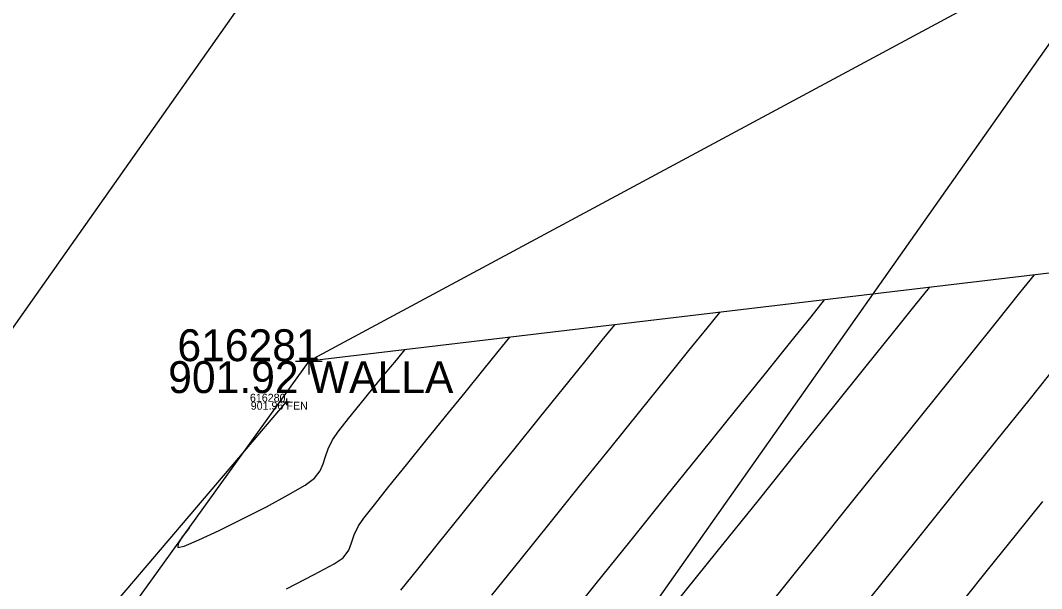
# Model space of a CAD drawing. Extents: x 1957117 to 1971063, y 701601 to 715861.
# Drawn here: x 1963844.55 to 1963889.37, y 707316.9 to 707341.85 of the extents above; entities that cross this region are included whole.
import ezdxf

# ---------------------------------------------------------------- set-up
doc = ezdxf.new("R2010")
doc.units = 0
for name, color, linetype in [('DT_P_Contour_Minor', 7, 'Continuous'), ('DT_X_Contour_Major', 7, 'Continuous'), ('DT_X_Contour_Minor', 7, 'Continuous'), ('DT_X_TIN_Hull', 7, 'Continuous'), ('GE_X_CL_20', 7, 'Continuous'), ('PV_P_Drive', 7, 'Continuous'), ('PV_P_Shoulder', 7, 'Continuous'), ('RD_P_Cells', 7, 'Continuous'), ('RS_Raster1', 7, 'Continuous'), ('RW_X_Esmt_RR', 7, 'Continuous'), ('SC_Scratch1', 7, 'Continuous'), ('SC_Scratch20', 7, 'Continuous'), ('SC_Shading5', 7, 'Continuous')]:
    doc.layers.add(name, color=color, linetype=linetype)

msp = doc.modelspace()

# ---------------------------------------------------------------- linework, layer by layer
at = {"layer": 'DT_P_Contour_Minor'}
for p, q in [((1963857.209, 707327.47), (1963857.209, 707326.304)), ((1963856.626, 707326.887), (1963857.792, 707326.887)), ((1963857.209, 707326.887), (1963857.209, 707326.887))]:
    msp.add_line(p, q, dxfattribs=at)
at = {"layer": 'DT_X_Contour_Major'}
for points in [[(1963877.324, 707316.061), (1963879.288, 707318.507), (1963881.205, 707320.894), (1963883.028, 707323.165), (1963884.709, 707325.258), (1963886.201, 707327.115), (1963887.454, 707328.676), (1963888.422, 707329.881), (1963889.057, 707330.672)], [(1963877.324, 707316.061), (1963879.288, 707318.507), (1963881.205, 707320.894), (1963883.028, 707323.165), (1963884.709, 707325.258), (1963886.201, 707327.115), (1963887.454, 707328.676), (1963888.422, 707329.881), (1963889.057, 707330.672)], [(1963856.231, 707316.888), (1963857.446, 707317.519), (1963858.316, 707317.993), (1963858.722, 707318.257), (1963858.966, 707318.592), (1963859.088, 707318.917), (1963859.193, 707319.262), (1963859.386, 707319.66), (1963859.623, 707319.987), (1963860.086, 707320.581), (1963860.724, 707321.383), (1963861.49, 707322.336), (1963862.335, 707323.38), (1963863.21, 707324.458), (1963864.065, 707325.511), (1963864.854, 707326.48), (1963865.525, 707327.308), (1963866.032, 707327.936)], [(1963856.231, 707316.888), (1963857.446, 707317.519), (1963858.316, 707317.993), (1963858.722, 707318.257), (1963858.966, 707318.592), (1963859.088, 707318.917), (1963859.193, 707319.262), (1963859.386, 707319.66), (1963859.623, 707319.987), (1963860.086, 707320.581), (1963860.724, 707321.383), (1963861.49, 707322.336), (1963862.335, 707323.38), (1963863.21, 707324.458), (1963864.065, 707325.511), (1963864.854, 707326.48), (1963865.525, 707327.308), (1963866.032, 707327.936)]]:
    msp.add_lwpolyline(points, dxfattribs=at)
at = {"layer": 'DT_X_Contour_Minor'}
for points in [[(1963873.319, 707316.27), (1963875.133, 707318.528), (1963876.925, 707320.759), (1963878.646, 707322.9), (1963880.246, 707324.891), (1963881.676, 707326.67), (1963882.887, 707328.177), (1963883.829, 707329.349), (1963884.452, 707330.125)], [(1963873.319, 707316.27), (1963875.133, 707318.528), (1963876.925, 707320.759), (1963878.646, 707322.9), (1963880.246, 707324.891), (1963881.676, 707326.67), (1963882.887, 707328.177), (1963883.829, 707329.349), (1963884.452, 707330.125)], [(1963868.231, 707315.136), (1963869.767, 707317.047), (1963871.354, 707319.02), (1963872.945, 707320.997), (1963874.49, 707322.918), (1963875.941, 707324.722), (1963877.251, 707326.35), (1963878.371, 707327.741), (1963879.252, 707328.837), (1963879.847, 707329.577)], [(1963868.231, 707315.136), (1963869.767, 707317.047), (1963871.354, 707319.02), (1963872.945, 707320.997), (1963874.49, 707322.918), (1963875.941, 707324.722), (1963877.251, 707326.35), (1963878.371, 707327.741), (1963879.252, 707328.837), (1963879.847, 707329.577)], [(1963865.236, 707316.605), (1963866.483, 707318.156), (1963867.802, 707319.795), (1963869.148, 707321.466), (1963870.474, 707323.112), (1963871.737, 707324.679), (1963872.89, 707326.11), (1963873.889, 707327.349), (1963874.688, 707328.341), (1963875.242, 707329.03)], [(1963865.236, 707316.605), (1963866.483, 707318.156), (1963867.802, 707319.795), (1963869.148, 707321.466), (1963870.474, 707323.112), (1963871.737, 707324.679), (1963872.89, 707326.11), (1963873.889, 707327.349), (1963874.688, 707328.341), (1963875.242, 707329.03)], [(1963861.255, 707316.837), (1963861.989, 707317.758), (1963862.9, 707318.895), (1963863.94, 707320.188), (1963865.059, 707321.576), (1963866.207, 707322.997), (1963867.333, 707324.392), (1963868.39, 707325.699), (1963869.326, 707326.857), (1963870.091, 707327.805), (1963870.637, 707328.483)], [(1963861.255, 707316.837), (1963861.989, 707317.758), (1963862.9, 707318.895), (1963863.94, 707320.188), (1963865.059, 707321.576), (1963866.207, 707322.997), (1963867.333, 707324.392), (1963868.39, 707325.699), (1963869.326, 707326.857), (1963870.091, 707327.805), (1963870.637, 707328.483)], [(1963852.044, 707319.701), (1963852.022, 707319.664), (1963851.96, 707319.575), (1963851.837, 707319.413), (1963851.656, 707319.169), (1963851.48, 707318.883), (1963851.464, 707318.698), (1963851.737, 707318.765), (1963852.379, 707319.036), (1963853.273, 707319.452), (1963854.303, 707319.959), (1963855.352, 707320.498), (1963856.305, 707321.013), (1963857.043, 707321.448), (1963857.452, 707321.746), (1963857.703, 707322.071), (1963857.843, 707322.382), (1963857.938, 707322.699), (1963858.052, 707323.043), (1963858.25, 707323.432), (1963858.526, 707323.824), (1963858.947, 707324.367), (1963859.461, 707325.005), (1963860.018, 707325.682), (1963860.565, 707326.342), (1963861.052, 707326.929), (1963861.427, 707327.388)], [(1963852.044, 707319.701), (1963852.022, 707319.664), (1963851.96, 707319.575), (1963851.837, 707319.413), (1963851.656, 707319.169), (1963851.48, 707318.883), (1963851.464, 707318.698), (1963851.737, 707318.765), (1963852.379, 707319.036), (1963853.273, 707319.452), (1963854.303, 707319.959), (1963855.352, 707320.498), (1963856.305, 707321.013), (1963857.043, 707321.448), (1963857.452, 707321.746), (1963857.703, 707322.071), (1963857.843, 707322.382), (1963857.938, 707322.699), (1963858.052, 707323.043), (1963858.25, 707323.432), (1963858.526, 707323.824), (1963858.947, 707324.367), (1963859.461, 707325.005), (1963860.018, 707325.682), (1963860.565, 707326.342), (1963861.052, 707326.929), (1963861.427, 707327.388)], [(1963881.352, 707315.869), (1963882.857, 707317.745), (1963884.39, 707319.655), (1963885.917, 707321.559), (1963887.405, 707323.414), (1963888.82, 707325.18), (1963890.131, 707326.815)], [(1963881.352, 707315.869), (1963882.857, 707317.745), (1963884.39, 707319.655), (1963885.917, 707321.559), (1963887.405, 707323.414), (1963888.82, 707325.18), (1963890.131, 707326.815)], [(1963885.954, 707316.413), (1963887.056, 707317.779), (1963888.223, 707319.228), (1963889.43, 707320.731)], [(1963885.954, 707316.413), (1963887.056, 707317.779), (1963888.223, 707319.228), (1963889.43, 707320.731)]]:
    msp.add_lwpolyline(points, dxfattribs=at)
at = {"layer": 'DT_X_TIN_Hull'}
msp.add_lwpolyline([(1963940.142, 707371.501), (1963857.209, 707326.887), (1963847.297, 707313.095), (1963811.321, 707272.33), (1963751.836, 707231.407), (1963753.826, 707219.029), (1963738.818, 707206.839), (1963703.286, 707168.809), (1963648.079, 707085.514)], dxfattribs=at)
at = {"layer": 'GE_X_CL_20'}
msp.add_lwpolyline([(1964578.061, 708318.542), (1963713.717, 707090.878)], dxfattribs=at)
at = {"layer": 'PV_P_Drive'}
for p, q in [((1963856.229, 707325.252), (1963856.229, 707324.96)), ((1963856.083, 707325.106), (1963856.375, 707325.106)), ((1963856.229, 707325.106), (1963856.229, 707325.106))]:
    msp.add_line(p, q, dxfattribs=at)
at = {"layer": 'RD_P_Cells'}
msp.add_lwpolyline([(1963751.836, 707231.407), (1963783.881, 707233.072), (1963786.638, 707241.96), (1963811.321, 707272.33), (1963856.229, 707325.106)], dxfattribs=at)
at = {"layer": 'RW_X_Esmt_RR'}
msp.add_lwpolyline([(1963697.364, 707102.392), (1963811.822, 707264.962), (1963799.822, 707265.288), (1964553.531, 708335.813)], dxfattribs=at)
at = {"layer": 'SC_Scratch20'}
msp.add_lwpolyline([(1963975.155, 707521.673), (1964028.032, 707526.619), (1964030.908, 707501.868), (1963912.23, 707333.426), (1963857.209, 707326.887)], dxfattribs=at)
at = {"layer": 'SC_Shading5'}
for points in [[(1963589.678, 706586.994), (1963626.625, 706689.548), (1963651.76, 706746.832), (1963668.09, 706778.596), (1963682.768, 706805.402), (1963734.424, 706911.594), (1963826.849, 707116.717), (1963877.258, 707215.645), (1963964.981, 707354.472), (1964070.526, 707509.355), (1964132.574, 707601.994), (1964163.9, 707642.169), (1964191.2, 707685.167), (1964278.98, 707807.131), (1964326.11, 707874.364), (1964396.427, 707968.962), (1964508.519, 708133.679), (1964655.588, 708336.552), (1964745.319, 708429.172), (1964840.327, 708522.317), (1964988.178, 708660.245), (1965089.796, 708739.041), (1965251.743, 708835.216), (1965415.807, 708922.048), (1965866.2, 709149.38), (1966173.543, 709294.131), (1966283.627, 709338.196), (1966534.003, 709419.214), (1966689.084, 709471.266), (1967008.468, 709641.817), (1967166.677, 709750.124), (1967422.113, 709931.083), (1967818.707, 710198.831), (1968187.021, 710459.852), (1968360.589, 710592.493), (1968496.543, 710707.847), (1968606.427, 710809.378), (1968733.391, 710937.091), (1968807.28, 711025.4), (1968843.008, 711077.094), (1968863.233, 711106.099), (1968909.747, 711171.311), (1968974.133, 711279.559), (1969130.932, 711546.915), (1969247.433, 711744.686), (1969402.714, 712016.424), (1969505.287, 712191.789), (1969666.311, 712460.805), (1969771.586, 712639.896), (1969880.058, 712820.917), (1969964.994, 712955.706), (1969990.005, 713000.084), (1970030.065, 713068.479)], [(1963609.915, 706579.703), (1963646.615, 706681.572), (1963671.193, 706737.585), (1963687.092, 706768.511), (1963701.884, 706795.526), (1963753.906, 706902.469), (1963846.249, 707107.41), (1963895.973, 707204.994), (1963982.966, 707342.667), (1964088.35, 707497.312), (1964150.015, 707589.379), (1964181.502, 707629.761), (1964209.024, 707673.109), (1964296.517, 707794.674), (1964343.552, 707861.772), (1964413.958, 707956.489), (1964526.123, 708121.313), (1964672.104, 708322.686), (1964760.576, 708414.006), (1964855.195, 708506.77), (1965002.134, 708643.847), (1965101.925, 708721.226), (1965262.272, 708816.451), (1965425.685, 708902.939), (1965875.63, 709130.044), (1966182.13, 709274.398), (1966290.944, 709317.954), (1966540.737, 709398.785), (1966697.632, 709451.445), (1967019.644, 709623.399), (1967178.971, 709732.471), (1967434.35, 709913.39), (1967830.945, 710181.14), (1968199.774, 710442.525), (1968374.086, 710575.735), (1968510.806, 710691.739), (1968621.36, 710793.889), (1968749.296, 710922.58), (1968824.413, 711012.355), (1968860.678, 711064.827), (1968880.812, 711093.701), (1968927.778, 711159.547), (1968992.655, 711268.62), (1969149.476, 711536.015), (1969266.039, 711733.891), (1969421.336, 712005.657), (1969523.8, 712180.835), (1969684.812, 712449.831), (1969790.084, 712628.917), (1969898.385, 712809.653), (1969983.474, 712944.685), (1970008.657, 712989.367), (1970048.626, 713057.607)]]:
    msp.add_spline(points, degree=3, dxfattribs=at)

# ---------------------------------------------------------------- texts
at = {"layer": 'DT_P_Contour_Minor'}
for s, p in [('616281', (1963851.442, 707326.887)), ('901.92', (1963851.037, 707325.487)), ('WALLA', (1963857.209, 707325.487))]:
    msp.add_text(s, height=1.4, dxfattribs=at).set_placement(p)
at = {"layer": 'PV_P_Shoulder'}
msp.add_text('901.96', height=0.35, dxfattribs=at).set_placement((1963854.661, 707324.756))
at = {"layer": 'RS_Raster1'}
msp.add_text('616280', height=0.35, dxfattribs=at).set_placement((1963854.625, 707325.106))
at = {"layer": 'SC_Scratch1'}
msp.add_text('FEN', height=0.35, dxfattribs=at).set_placement((1963856.229, 707324.756))

doc.saveas('drawing.dxf')
